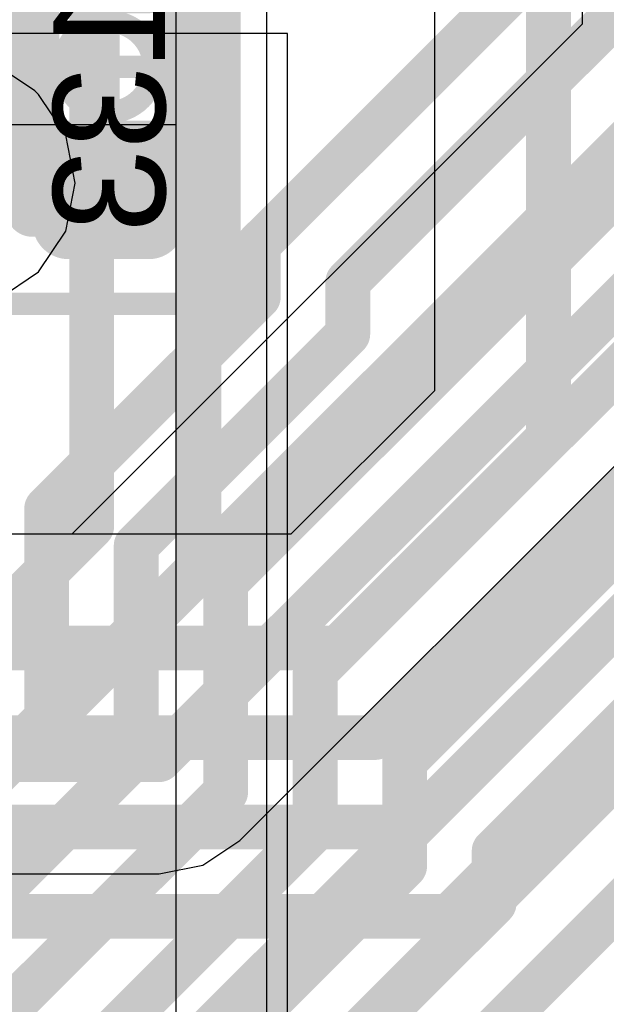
# Model space of a CAD drawing. Header units: millimetres. Extents: x -2 to 68, y -2 to 27.4.
# Tile 482 of 594: x 56.9 to 58.2, y 8.8 to 11. Entities that reach past the tile are written whole.
import ezdxf

# ---------------------------------------------------------------- set-up
doc = ezdxf.new("R2010")
doc.units = ezdxf.units.MM
for name, color, linetype in [('BottomLayer', 5, 'Continuous'), ('BottomPaste', 16, 'Continuous'), ('BottomSolder', 6, 'Continuous'), ('Mechanical10', 56, 'Continuous'), ('Mechanical17', 56, 'Continuous'), ('Mechanical6', 56, 'Continuous'), ('MidLayer2', 76, 'Continuous'), ('MidLayer3', 90, 'Continuous'), ('MidLayer4', 156, 'Continuous'), ('MidLayer6', 216, 'Continuous'), ('MidLayer7', 6, 'Continuous'), ('MidLayer8', 54, 'Continuous')]:
    doc.layers.add(name, color=color, linetype=linetype)

# ---------------------------------------------------------------- blocks, each defined once
blk = doc.blocks.new('CAP_0201_B_349')
at = {"layer": 'BottomLayer', "const_width": 0.0806}
for points in [[(-0.3897, 0.0894, 1), (-0.3091, 0.0894, 1)], [(-0.2409, 0.0894, 1), (-0.1603, 0.0894, 1)], [(0.1603, 0.0894, 1), (0.2409, 0.0894, 1)], [(0.3091, 0.0894, 1), (0.3897, 0.0894, 1)], [(-0.3897, -0.0894, 1), (-0.3091, -0.0894, 1)], [(-0.2409, -0.0894, 1), (-0.1603, -0.0894, 1)], [(0.1603, -0.0894, 1), (0.2409, -0.0894, 1)], [(0.3091, -0.0894, 1), (0.3897, -0.0894, 1)]]:
    blk.add_lwpolyline(points, format="xyb", close=True, dxfattribs=at)
at = {"layer": 'BottomLayer'}
for points in [[(-0.2006, 0.17), (-0.3494, 0.17), (-0.2006, -0.17), (-0.3494, -0.17)], [(0.2006, -0.17), (0.3494, -0.17), (0.2006, 0.17), (0.3494, 0.17)], [(-0.12, 0.0894), (-0.43, 0.0894), (-0.12, -0.0894), (-0.43, -0.0894)], [(0.12, -0.0894), (0.43, -0.0894), (0.12, 0.0894), (0.43, 0.0894)]]:
    blk.add_solid(points, dxfattribs=at)
at = {"layer": 'BottomPaste', "const_width": 0.0806}
for points in [[(-0.3897, 0.0894, 1), (-0.3091, 0.0894, 1)], [(-0.2409, 0.0894, 1), (-0.1603, 0.0894, 1)], [(0.1603, 0.0894, 1), (0.2409, 0.0894, 1)], [(0.3091, 0.0894, 1), (0.3897, 0.0894, 1)], [(-0.3897, -0.0894, 1), (-0.3091, -0.0894, 1)], [(-0.2409, -0.0894, 1), (-0.1603, -0.0894, 1)], [(0.1603, -0.0894, 1), (0.2409, -0.0894, 1)], [(0.3091, -0.0894, 1), (0.3897, -0.0894, 1)]]:
    blk.add_lwpolyline(points, format="xyb", close=True, dxfattribs=at)
at = {"layer": 'BottomPaste'}
for points in [[(-0.2006, 0.17), (-0.3494, 0.17), (-0.2006, -0.17), (-0.3494, -0.17)], [(0.2006, -0.17), (0.3494, -0.17), (0.2006, 0.17), (0.3494, 0.17)], [(-0.12, 0.0894), (-0.43, 0.0894), (-0.12, -0.0894), (-0.43, -0.0894)], [(0.12, -0.0894), (0.43, -0.0894), (0.12, 0.0894), (0.43, 0.0894)]]:
    blk.add_solid(points, dxfattribs=at)
at = {"layer": 'BottomSolder', "const_width": 0.0806}
for points in [[(-0.3897, 0.0894, 1), (-0.3091, 0.0894, 1)], [(-0.2409, 0.0894, 1), (-0.1603, 0.0894, 1)], [(0.1603, 0.0894, 1), (0.2409, 0.0894, 1)], [(0.3091, 0.0894, 1), (0.3897, 0.0894, 1)], [(-0.3897, -0.0894, 1), (-0.3091, -0.0894, 1)], [(-0.2409, -0.0894, 1), (-0.1603, -0.0894, 1)], [(0.1603, -0.0894, 1), (0.2409, -0.0894, 1)], [(0.3091, -0.0894, 1), (0.3897, -0.0894, 1)]]:
    blk.add_lwpolyline(points, format="xyb", close=True, dxfattribs=at)
at = {"layer": 'BottomSolder'}
for points in [[(-0.2006, 0.17), (-0.3494, 0.17), (-0.2006, -0.17), (-0.3494, -0.17)], [(0.2006, -0.17), (0.3494, -0.17), (0.2006, 0.17), (0.3494, 0.17)], [(-0.12, 0.0894), (-0.43, 0.0894), (-0.12, -0.0894), (-0.43, -0.0894)], [(0.12, -0.0894), (0.43, -0.0894), (0.12, 0.0894), (0.43, 0.0894)]]:
    blk.add_solid(points, dxfattribs=at)
at = {"layer": 'Mechanical10', "const_width": 0.12}
for points in [[(0.32, 0.17), (-0.32, 0.17)], [(-0.32, -0.17), (-0.32, 0.17)], [(0.32, -0.17), (0.32, 0.17)], [(0.32, -0.17), (-0.32, -0.17)]]:
    blk.add_lwpolyline(points, dxfattribs=at)
at = {"layer": 'Mechanical10', "const_width": 0.06}
for points in [[(-0.35, 0.17, 1), (-0.29, 0.17, 1)], [(-0.35, 0.17, 1), (-0.29, 0.17, 1)], [(0.29, 0.17, 1), (0.35, 0.17, 1)], [(0.29, 0.17, 1), (0.35, 0.17, 1)], [(-0.35, -0.17, 1), (-0.29, -0.17, 1)], [(-0.35, -0.17, 1), (-0.29, -0.17, 1)], [(0.29, -0.17, 1), (0.35, -0.17, 1)], [(0.29, -0.17, 1), (0.35, -0.17, 1)]]:
    blk.add_lwpolyline(points, format="xyb", close=True, dxfattribs=at)
at = {"layer": 'Mechanical6', "const_width": 0.05}
for points in [[(-0.53, -0.27), (-0.53, 0.27)], [(0.53, 0.27), (-0.53, 0.27)], [(0.53, -0.27), (0.53, 0.27)], [(0, -0.135), (0, 0.135)], [(0.135, 0), (-0.135, 0)], [(0.53, -0.27), (-0.53, -0.27)]]:
    blk.add_lwpolyline(points, dxfattribs=at)
at = {"layer": 'Mechanical6'}
for points, const_width in [([(-0.5425, 0.27, 1), (-0.5175, 0.27, 1)], 0.025), ([(-0.5425, 0.27, 1), (-0.5175, 0.27, 1)], 0.025), ([(0.5175, 0.27, 1), (0.5425, 0.27, 1)], 0.025), ([(0.5175, 0.27, 1), (0.5425, 0.27, 1)], 0.025), ([(-0.0125, 0.135, 1), (0.0125, 0.135, 1)], 0.025), ([(0.1013, 0, 1), (-0.1013, 0, 1)], 0.05), ([(-0.1475, 0, 1), (-0.1225, 0, 1)], 0.025), ([(-0.1138, 0, 1), (-0.0888, 0, 1)], 0.025), ([(0.0888, 0, 1), (0.1138, 0, 1)], 0.025), ([(0.1225, 0, 1), (0.1475, 0, 1)], 0.025), ([(-0.0125, -0.135, 1), (0.0125, -0.135, 1)], 0.025), ([(-0.5425, -0.27, 1), (-0.5175, -0.27, 1)], 0.025), ([(-0.5425, -0.27, 1), (-0.5175, -0.27, 1)], 0.025), ([(0.5175, -0.27, 1), (0.5425, -0.27, 1)], 0.025), ([(0.5175, -0.27, 1), (0.5425, -0.27, 1)], 0.025)]:
    blk.add_lwpolyline(points, format="xyb", close=True, dxfattribs=dict(at, const_width=const_width))

msp = doc.modelspace()

# ---------------------------------------------------------------- linework, layer by layer
at = {"layer": 'BottomLayer'}
for points, const_width in [([(57.4346, 10.5275), (58.3988, 11.4916)], 0.1), ([(57.6346, 10.4446), (58.49, 11.3)], 0.1), ([(57.3616, 9.7716), (58.49, 10.9)], 0.1), ([(56.7526, 10.6574), (57.0926, 10.6574)], 0.15), ([(57.0926, 10.6574), (57.1, 10.65)], 0.15), ([(57.4346, 10.4103), (57.4346, 10.5275)], 0.1), ([(58.0346, 10.0446), (58.49, 10.5)], 0.1), ([(57.6346, 10.3275), (57.6346, 10.4446)], 0.1), ([(56.9616, 9.9373), (57.4346, 10.4103)], 0.1), ([(57.1616, 9.8544), (57.6346, 10.3275)], 0.1), ([(57.7616, 9.3716), (58.49, 10.1)], 0.1), ([(57.5616, 9.5716), (58.0346, 10.0446)], 0.1), ([(58.0346, 10.0446), (58.0346, 10.0446)], 0.1), ([(56.9616, 9.4687), (56.9616, 9.9373)], 0.1), ([(57.1616, 9.3858), (57.1616, 9.8544)], 0.1), ([(57.3616, 9.303), (57.3616, 9.7716)], 0.1), ([(57.9616, 9.1716), (58.49, 9.7)], 0.1), ([(57.5616, 9.2201), (57.5616, 9.5716)], 0.1), ([(56.136, 8.6431), (56.9616, 9.4687)], 0.1), ([(56.336, 8.5602), (57.1616, 9.3858)], 0.1), ([(57.7616, 9.1373), (57.7616, 9.3716)], 0.1), ([(56.5528, 8.4941), (57.3616, 9.303)], 0.1), ([(57.3528, 8.1628), (58.49, 9.3)], 0.1), ([(56.7528, 8.4113), (57.5616, 9.2201)], 0.1), ([(57.9616, 9.0544), (57.9616, 9.1716)], 0.1), ([(56.9528, 8.3285), (57.7616, 9.1373)], 0.1), ([(57.1528, 8.2456), (57.9616, 9.0544)], 0.1)]:
    msp.add_lwpolyline(points, dxfattribs=dict(at, const_width=const_width))
for points, const_width in [([(57.0551, 10.6574, 1), (57.1301, 10.6574, 1)], 0.075), ([(57.0551, 10.6574, 1), (57.1301, 10.6574, 1)], 0.075), ([(57.0625, 10.65, 1), (57.1375, 10.65, 1)], 0.075), ([(57.4096, 10.5275, 1), (57.4596, 10.5275, 1)], 0.05), ([(57.4096, 10.5275, 1), (57.4596, 10.5275, 1)], 0.05), ([(57.6096, 10.4446, 1), (57.6596, 10.4446, 1)], 0.05), ([(57.6096, 10.4446, 1), (57.6596, 10.4446, 1)], 0.05), ([(57.4096, 10.4103, 1), (57.4596, 10.4103, 1)], 0.05), ([(57.4096, 10.4103, 1), (57.4596, 10.4103, 1)], 0.05), ([(57.6096, 10.3275, 1), (57.6596, 10.3275, 1)], 0.05), ([(57.6096, 10.3275, 1), (57.6596, 10.3275, 1)], 0.05), ([(58.0096, 10.0446, 1), (58.0596, 10.0446, 1)], 0.05), ([(58.0096, 10.0446, 1), (58.0596, 10.0446, 1)], 0.05), ([(58.0096, 10.0446, 1), (58.0596, 10.0446, 1)], 0.05), ([(58.0096, 10.0446, 1), (58.0596, 10.0446, 1)], 0.05), ([(56.9366, 9.9373, 1), (56.9866, 9.9373, 1)], 0.05), ([(56.9366, 9.9373, 1), (56.9866, 9.9373, 1)], 0.05), ([(57.1366, 9.8544, 1), (57.1866, 9.8544, 1)], 0.05), ([(57.1366, 9.8544, 1), (57.1866, 9.8544, 1)], 0.05), ([(57.3366, 9.7716, 1), (57.3866, 9.7716, 1)], 0.05), ([(57.3366, 9.7716, 1), (57.3866, 9.7716, 1)], 0.05), ([(57.5366, 9.5716, 1), (57.5866, 9.5716, 1)], 0.05), ([(57.5366, 9.5716, 1), (57.5866, 9.5716, 1)], 0.05), ([(56.9366, 9.4687, 1), (56.9866, 9.4687, 1)], 0.05), ([(56.9366, 9.4687, 1), (56.9866, 9.4687, 1)], 0.05), ([(57.1366, 9.3858, 1), (57.1866, 9.3858, 1)], 0.05), ([(57.1366, 9.3858, 1), (57.1866, 9.3858, 1)], 0.05), ([(57.7366, 9.3716, 1), (57.7866, 9.3716, 1)], 0.05), ([(57.7366, 9.3716, 1), (57.7866, 9.3716, 1)], 0.05), ([(57.3366, 9.303, 1), (57.3866, 9.303, 1)], 0.05), ([(57.3366, 9.303, 1), (57.3866, 9.303, 1)], 0.05), ([(57.5366, 9.2201, 1), (57.5866, 9.2201, 1)], 0.05), ([(57.5366, 9.2201, 1), (57.5866, 9.2201, 1)], 0.05), ([(57.9366, 9.1716, 1), (57.9866, 9.1716, 1)], 0.05), ([(57.9366, 9.1716, 1), (57.9866, 9.1716, 1)], 0.05), ([(57.7366, 9.1373, 1), (57.7866, 9.1373, 1)], 0.05), ([(57.7366, 9.1373, 1), (57.7866, 9.1373, 1)], 0.05), ([(57.9366, 9.0544, 1), (57.9866, 9.0544, 1)], 0.05), ([(57.9366, 9.0544, 1), (57.9866, 9.0544, 1)], 0.05)]:
    msp.add_lwpolyline(points, format="xyb", close=True, dxfattribs=dict(at, const_width=const_width))
at = {"layer": 'MidLayer2'}
for p, q in [((58.1583, 13.7758), (58.1583, 11.0207)), ((58.1583, 11.0207), (57.0176, 9.8799)), ((57.3931, 9.1951), (58.8334, 10.6354)), ((57.0176, 9.8799), (54.1085, 9.8799)), ((57.3104, 9.1399), (57.3931, 9.1951)), ((57.2129, 9.1205), (57.3104, 9.1399)), ((54.3594, 9.1205), (57.2129, 9.1205))]:
    msp.add_line(p, q, dxfattribs=at)
at = {"layer": 'MidLayer2', "const_width": 0.1}
for points in [[(57.1231, 9.625), (58.4132, 10.9151)], [(57.2129, 9.3754), (58.6532, 10.8157)], [(51.7197, 9.625), (57.1231, 9.625)], [(51.8272, 9.3754), (57.2129, 9.3754)]]:
    msp.add_lwpolyline(points, dxfattribs=at)
at = {"layer": 'MidLayer2', "const_width": 0.05}
for points in [[(57.0981, 9.625, 1), (57.1481, 9.625, 1)], [(57.0981, 9.625, 1), (57.1481, 9.625, 1)], [(57.1879, 9.3754, 1), (57.2379, 9.3754, 1)], [(57.1879, 9.3754, 1), (57.2379, 9.3754, 1)]]:
    msp.add_lwpolyline(points, format="xyb", close=True, dxfattribs=at)
at = {"layer": 'MidLayer3', "const_width": 0.1}
for points in [[(57.0623, 9.8973), (57.0623, 16.0716)], [(57.3022, 9.7979), (57.3022, 15.9722)], [(53.7858, 6.6209), (57.0623, 9.8973)], [(53.8852, 6.3809), (57.3022, 9.7979)], [(55.4364, 6.8824), (58.299, 9.745)], [(55.5358, 6.6424), (58.539, 9.6456)]]:
    msp.add_lwpolyline(points, dxfattribs=at)
at = {"layer": 'MidLayer3', "const_width": 0.05}
for points in [[(57.0373, 9.8973, 1), (57.0873, 9.8973, 1)], [(57.0373, 9.8973, 1), (57.0873, 9.8973, 1)], [(57.2772, 9.7979, 1), (57.3272, 9.7979, 1)], [(57.2772, 9.7979, 1), (57.3272, 9.7979, 1)]]:
    msp.add_lwpolyline(points, format="xyb", close=True, dxfattribs=at)
at = {"layer": 'MidLayer4'}
for p, q in [((56.9354, 10.8712), (56.8444, 10.9319)), ((56.9435, 10.863), (56.9354, 10.8712)), ((57.0043, 10.7721), (56.9435, 10.863)), ((57.0256, 10.6648), (57.0043, 10.7721)), ((57.0043, 10.5575), (57.0256, 10.6648)), ((56.9435, 10.4665), (57.0043, 10.5575)), ((56.8525, 10.4057), (56.9435, 10.4665))]:
    msp.add_line(p, q, dxfattribs=at)
at = {"layer": 'MidLayer6'}
for p, q in [((57.8281, 13.078), (57.8281, 10.2007)), ((57.8281, 10.2007), (57.5073, 9.8799)), ((57.5073, 9.8799), (55.1026, 9.8799))]:
    msp.add_line(p, q, dxfattribs=at)
at = {"layer": 'MidLayer6', "const_width": 0.1}
for points in [[(58.083, 10.0952), (58.083, 13.078)], [(57.6128, 9.625), (58.083, 10.0952)], [(57.6957, 9.425), (58.283, 10.0123)], [(57.7785, 9.225), (58.483, 9.9295)], [(57.8614, 9.025), (58.683, 9.8466)], [(54.997, 9.625), (57.6128, 9.625)], [(54.9142, 9.425), (57.6957, 9.425)], [(54.8313, 9.225), (57.7785, 9.225)], [(54.7485, 9.025), (57.8614, 9.025)]]:
    msp.add_lwpolyline(points, dxfattribs=at)
at = {"layer": 'MidLayer6', "const_width": 0.05}
for points in [[(58.058, 10.0952, 1), (58.108, 10.0952, 1)], [(58.058, 10.0952, 1), (58.108, 10.0952, 1)], [(57.5878, 9.625, 1), (57.6378, 9.625, 1)], [(57.5878, 9.625, 1), (57.6378, 9.625, 1)], [(57.6707, 9.425, 1), (57.7207, 9.425, 1)], [(57.6707, 9.425, 1), (57.7207, 9.425, 1)], [(57.7535, 9.225, 1), (57.8035, 9.225, 1)], [(57.7535, 9.225, 1), (57.8035, 9.225, 1)], [(57.8364, 9.025, 1), (57.8864, 9.025, 1)], [(57.8364, 9.025, 1), (57.8864, 9.025, 1)]]:
    msp.add_lwpolyline(points, format="xyb", close=True, dxfattribs=at)
at = {"layer": 'MidLayer7'}
for p, q in [((57.25, 17.0205), (57.25, 8.75)), ((57.4539, 8.75), (57.4539, 13.7127))]:
    msp.add_line(p, q, dxfattribs=at)
at = {"layer": 'MidLayer8'}
for p, q in [((57.5, 11), (55.7112, 11)), ((57.5, 8.5), (57.5, 11)), ((55.7112, 10.7961), (57.25, 10.7961)), ((57.25, 10.7961), (57.25, 8.75))]:
    msp.add_line(p, q, dxfattribs=at)

# ---------------------------------------------------------------- block references
at = {"rotation": 270}
msp.add_blockref('CAP_0201_B_349', (57.1, 10.925), dxfattribs=at)

# ---------------------------------------------------------------- texts
at = {"layer": 'Mechanical17', "text_generation_flag": 2}
msp.add_text('C133', height=0.25, rotation=90, dxfattribs=at).set_placement((57.2262, 11.3538))

doc.saveas('drawing.dxf')
